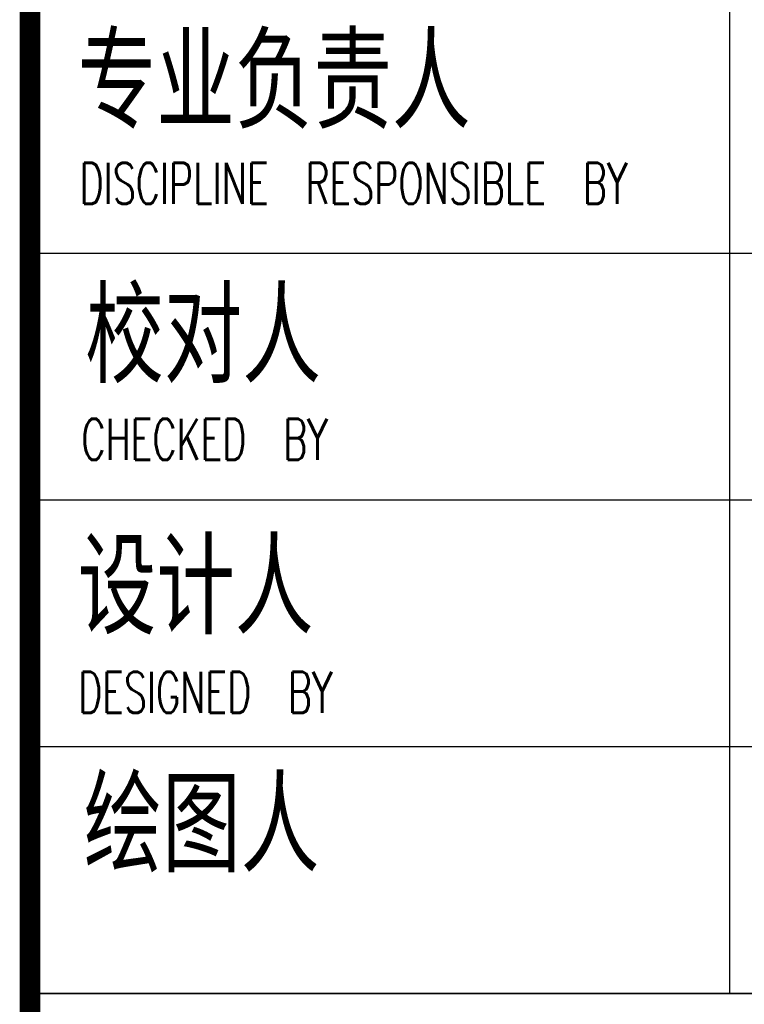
# Model space of a CAD drawing. Extents: x 1779708 to 7299578, y -1121471 to 88434.
# Tile 729 of 1056: x 6212319 to 6214081, y -964077 to -961683. Entities that reach past the tile are written whole.
import ezdxf

# ---------------------------------------------------------------- set-up
doc = ezdxf.new("R2010")
doc.units = 0
doc.header["$LTSCALE"] = 1000
doc.header["$MEASUREMENT"] = 0
for name, color, linetype in [('PUB_TITLE', 4, 'CONTINUOUS'), ('可见线', 6, 'CONTINUOUS'), ('通-图框－文字', 4, 'CONTINUOUS')]:
    doc.layers.add(name, color=color, linetype=linetype)
doc.styles.add('dim_font', font='SIMPLEX.shx', dxfattribs={"width": 0.8})
doc.styles.add('仿宋', font='txt', dxfattribs={"width": 0.7})

# ---------------------------------------------------------------- blocks, each defined once
blk = doc.blocks.new('A$C3D8761CE')
at = {"layer": 'PUB_TITLE'}
for p, q in [((76100, 23200), (83100, 23200)), ((76100, 22000), (83100, 22000)), ((76100, 20800), (83100, 20800)), ((83100, 19600), (76100, 19600))]:
    blk.add_line(p, q, dxfattribs=at)
at = {"layer": 'PUB_TITLE', "const_width": 100}
blk.add_lwpolyline([(76100, 58400), (76100, 1000)], dxfattribs=at)
at = {"layer": 'PUB_TITLE'}
for points in [[(79500, 28000), (79500, 19600)], [(76100, 19600), (83100, 19600)]]:
    blk.add_lwpolyline(points, dxfattribs=at)
at = {"layer": '通-图框－文字', "style": '仿宋', "width": 0.7}
for s, p in [('专业负责人', (76331.8, 23848.7)), ('校对人', (76368.5, 22611.4)), ('设计人', (76332, 21390.2)), ('绘图人', (76360.7, 20232.8))]:
    blk.add_text(s, height=400, dxfattribs=at).set_placement(p)
at = {"layer": '通-图框－文字', "color": 4, "style": 'dim_font', "width": 0.65}
for s, p in [('DISCIPLINE  RESPONSIBLE  BY', (76341.2, 23439)), ('CHECKED  BY', (76349.8, 22194.6)), ('DESIGNED  BY', (76333.8, 20963.6))]:
    blk.add_text(s, height=200, dxfattribs=at).set_placement(p)

msp = doc.modelspace()

# ---------------------------------------------------------------- block references
at = {"layer": '可见线', "xscale": 0.5, "yscale": 0.5, "zscale": 0.5}
msp.add_blockref('A$C3D8761CE', (6174294.5, -973850.2), dxfattribs=at)

doc.saveas('drawing.dxf')
